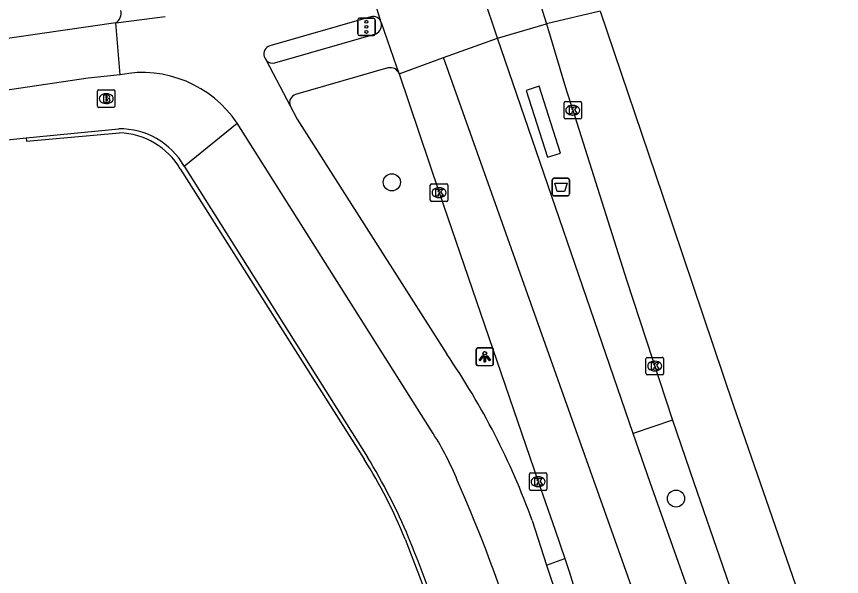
# Model space of a CAD drawing. Extents: x 161402 to 161933, y 381650 to 382313.
# Drawn here: x 161850.54 to 161897.74, y 382263.7 to 382295.75 of the extents above; entities that cross this region are included whole.
import ezdxf

# ---------------------------------------------------------------- set-up
doc = ezdxf.new("R2010")
doc.units = 0
for name, color, linetype in [('IMGEO_Afvalbak', 7, 'Continuous'), ('IMGEO_Boom', 7, 'Continuous'), ('IMGEO_Brandkraan', 7, 'Continuous'), ('IMGEO_Fietspad_gesloten', 7, 'Continuous'), ('IMGEO_Fietspad_open', 7, 'Continuous'), ('IMGEO_Kolk', 7, 'Continuous'), ('IMGEO_Lichtpunt', 7, 'Continuous'), ('IMGEO_Muur', 7, 'Continuous'), ('IMGEO_OVBaan_gesloten', 7, 'Continuous'), ('IMGEO_Rijbaan_lokaal_gesloten', 7, 'Continuous'), ('IMGEO_Rijbaan_lokaal_open', 7, 'Continuous'), ('IMGEO_Verkeerseiland_open', 7, 'Continuous'), ('IMGEO_Verkeersregelinstallatiepaal', 7, 'Continuous'), ('IMGEO_Voetpad_open', 7, 'Continuous')]:
    doc.layers.add(name, color=color, linetype=linetype)

msp = doc.modelspace()

# ---------------------------------------------------------------- linework, layer by layer
at = {"layer": 'IMGEO_Afvalbak'}
for p, q in [((161881.19, 382285.594), (161881.19, 382286.394)), ((161881.19, 382286.394), (161881.19, 382285.594)), ((161881.29, 382286.494), (161882.08, 382286.494)), ((161882.08, 382286.494), (161881.29, 382286.494)), ((161882.18, 382286.394), (161882.18, 382285.594)), ((161882.18, 382285.594), (161882.18, 382286.394)), ((161882.08, 382285.494), (161881.29, 382285.494)), ((161881.29, 382285.494), (161882.08, 382285.494))]:
    msp.add_line(p, q, dxfattribs=at)
msp.add_lwpolyline([(161881.333, 382286.208), (161882.037, 382286.208), (161881.888, 382285.738), (161881.482, 382285.738), (161881.333, 382286.208)], dxfattribs=at)
for centre, start, end in [((161881.29, 382286.394), 90, 180), ((161881.29, 382286.394), 90, 180), ((161882.08, 382286.394), 0, 90), ((161882.08, 382286.394), 360, 90), ((161881.29, 382285.594), 180, 270), ((161881.29, 382285.594), 180, 270), ((161882.08, 382285.594), 270, 0), ((161882.08, 382285.594), 270, 0)]:
    msp.add_arc(centre, 0.1, start, end, dxfattribs=at)
at = {"layer": 'IMGEO_Boom'}
for centre in [(161872.013, 382286.26), (161888.275, 382268.164)]:
    msp.add_circle(centre, 0.489, dxfattribs=at)
at = {"layer": 'IMGEO_Brandkraan'}
for p, q in [((161855.172, 382290.623), (161855.172, 382291.475)), ((161855.247, 382291.549), (161856.099, 382291.549)), ((161856.173, 382291.475), (161856.173, 382290.623)), ((161855.66, 382291.329), (161855.685, 382291.329)), ((161856.099, 382290.549), (161855.247, 382290.549)), ((161855.683, 382290.769), (161855.658, 382290.769))]:
    msp.add_line(p, q, dxfattribs=at)
for points in [[(161855.172, 382290.623), (161855.172, 382291.475)], [(161855.247, 382291.549), (161856.099, 382291.549)], [(161856.173, 382291.475), (161856.173, 382290.623)], [(161855.52, 382291.249), (161855.52, 382290.849), (161855.733, 382290.849)], [(161855.751, 382291.249), (161855.52, 382291.249)], [(161855.699, 382291.168), (161855.645, 382291.168), (161855.645, 382291.092)], [(161855.645, 382291.092), (161855.698, 382291.092)], [(161855.707, 382291.016), (161855.645, 382291.016), (161855.645, 382290.935)], [(161855.645, 382290.935), (161855.707, 382290.935)], [(161856.099, 382290.549), (161855.247, 382290.549)]]:
    msp.add_lwpolyline(points, dxfattribs=at)
for centre, radius, start, end in [((161855.249, 382291.473), 0.0765, 91.552, 178.448), ((161855.249, 382291.473), 0.0765, 91.552, 178.448), ((161856.097, 382291.473), 0.0765, 1.552, 88.448), ((161856.097, 382291.473), 0.0765, 1.552, 88.448), ((161855.7, 382291.13), 0.0379, 267.8285, 90.9355), ((161855.708, 382290.975), 0.0404, 269.8759, 90.5077), ((161855.755, 382291.104), 0.145, 59.4692, 91.5367), ((161855.78, 382291.151), 0.0922, 285.5137, 58.1501), ((161855.785, 382290.959), 0.105, 301.3115, 78.989), ((161855.249, 382290.625), 0.0765, 181.552, 268.448), ((161855.249, 382290.625), 0.0765, 181.552, 268.448), ((161855.739, 382291.1), 0.251, 268.6676, 293.5347), ((161856.097, 382290.625), 0.0765, 271.552, 358.448), ((161856.097, 382290.625), 0.0765, 271.552, 358.448)]:
    msp.add_arc(centre, radius, start, end, dxfattribs=at)
for centre, major_axis, ratio, start_param, end_param in [((161855.659, 382291.049), (-0.387, 0.002), 0.722429, 4.712389, 7.853982), ((161855.684, 382291.049), (-0.39, 0.002), 0.717154, 1.570796, 4.712389)]:
    msp.add_ellipse(centre, major_axis=major_axis, ratio=ratio, start_param=start_param, end_param=end_param, dxfattribs=at)
at = {"layer": 'IMGEO_Fietspad_gesloten'}
for points in [[(161856.212, 382295.391), (161859.053, 382295.753)], [(161870.811, 382295.72), (161865.038, 382294.074)], [(161856.476, 382292.418), (161856.212, 382295.391)], [(161864.702, 382293.456), (161864.758, 382293.351), (161864.815, 382293.243)], [(161864.815, 382293.243), (161866.197, 382290.641)], [(161866.197, 382290.641), (161866.605, 382289.876), (161875.153, 382276.433)], [(161874.384, 382271.884), (161863.163, 382289.642)], [(161880.041, 382266.913), (161880.873, 382264.356)], [(161880.873, 382264.356), (161882.494, 382259.457), (161885.56, 382250), (161893.082, 382226.796)]]:
    msp.add_lwpolyline(points, dxfattribs=at)
for centre, radius, start, end in [((161870.956, 382295.274), 0.469, 15.483, 107.9842), ((161865.18, 382293.597), 0.498, 106.5436, 196.3915), ((161857.737, 382286.014), 6.527, 33.771, 101.139), ((161840.479, 382252.615), 42.067, 19.8703, 34.4857), ((161860.062, 382262.813), 16.953, 22.201, 32.3478), ((161793.457, 382233.122), 89.869, 17.27756, 23.68225)]:
    msp.add_arc(centre, radius, start, end, dxfattribs=at)
at = {"layer": 'IMGEO_Fietspad_open'}
for points in [[(161856.212, 382295.391), (161843.29, 382293.52)], [(161856.476, 382292.418), (161854.632, 382292.21), (161846.906, 382291.074)]]:
    msp.add_lwpolyline(points, dxfattribs=at)
at = {"layer": 'IMGEO_Kolk'}
for p, q in [((161881.866, 382289.959), (161881.866, 382290.811)), ((161881.941, 382290.885), (161882.793, 382290.885)), ((161882.354, 382290.665), (161882.379, 382290.665)), ((161882.867, 382290.811), (161882.867, 382289.959)), ((161882.377, 382290.105), (161882.352, 382290.105)), ((161882.793, 382289.885), (161881.941, 382289.885)), ((161874.291, 382286.168), (161875.143, 382286.168)), ((161874.216, 382285.242), (161874.216, 382286.094)), ((161874.704, 382285.948), (161874.729, 382285.948)), ((161875.217, 382286.094), (161875.217, 382285.242)), ((161874.727, 382285.388), (161874.702, 382285.388)), ((161875.143, 382285.168), (161874.291, 382285.168)), ((161886.557, 382275.319), (161886.557, 382276.171)), ((161886.632, 382276.245), (161887.484, 382276.245)), ((161887.045, 382276.025), (161887.07, 382276.025)), ((161887.558, 382276.171), (161887.558, 382275.319)), ((161887.068, 382275.465), (161887.043, 382275.465)), ((161887.484, 382275.245), (161886.632, 382275.245)), ((161879.882, 382268.707), (161879.882, 382269.559)), ((161879.957, 382269.633), (161880.809, 382269.633)), ((161880.37, 382269.413), (161880.395, 382269.413)), ((161880.883, 382269.559), (161880.883, 382268.707)), ((161880.393, 382268.853), (161880.368, 382268.853)), ((161880.809, 382268.633), (161879.957, 382268.633))]:
    msp.add_line(p, q, dxfattribs=at)
for points in [[(161881.866, 382289.959), (161881.866, 382290.811)], [(161881.941, 382290.885), (161882.793, 382290.885)], [(161882.187, 382290.585), (161882.31, 382290.585), (161882.31, 382290.434), (161882.44, 382290.585), (161882.604, 382290.585), (161882.458, 382290.434), (161882.611, 382290.185), (161882.459, 382290.185), (161882.374, 382290.349), (161882.31, 382290.282), (161882.31, 382290.185), (161882.187, 382290.185), (161882.187, 382290.585)], [(161882.867, 382290.811), (161882.867, 382289.959)], [(161882.793, 382289.885), (161881.941, 382289.885)], [(161874.291, 382286.168), (161875.143, 382286.168)], [(161874.216, 382285.242), (161874.216, 382286.094)], [(161874.537, 382285.868), (161874.66, 382285.868), (161874.66, 382285.717), (161874.79, 382285.868), (161874.954, 382285.868), (161874.808, 382285.717), (161874.961, 382285.468), (161874.809, 382285.468), (161874.724, 382285.632), (161874.66, 382285.565), (161874.66, 382285.468), (161874.537, 382285.468), (161874.537, 382285.868)], [(161875.217, 382286.094), (161875.217, 382285.242)], [(161875.143, 382285.168), (161874.291, 382285.168)], [(161886.557, 382275.319), (161886.557, 382276.171)], [(161886.632, 382276.245), (161887.484, 382276.245)], [(161886.878, 382275.945), (161887.001, 382275.945), (161887.001, 382275.794), (161887.131, 382275.945), (161887.295, 382275.945), (161887.149, 382275.794), (161887.302, 382275.545), (161887.15, 382275.545), (161887.065, 382275.709), (161887.001, 382275.642), (161887.001, 382275.545), (161886.878, 382275.545), (161886.878, 382275.945)], [(161887.558, 382276.171), (161887.558, 382275.319)], [(161887.484, 382275.245), (161886.632, 382275.245)], [(161879.882, 382268.707), (161879.882, 382269.559)], [(161879.957, 382269.633), (161880.809, 382269.633)], [(161880.203, 382269.333), (161880.326, 382269.333), (161880.326, 382269.182), (161880.456, 382269.333), (161880.62, 382269.333), (161880.474, 382269.182), (161880.627, 382268.933), (161880.475, 382268.933), (161880.39, 382269.097), (161880.326, 382269.03), (161880.326, 382268.933), (161880.203, 382268.933), (161880.203, 382269.333)], [(161880.883, 382269.559), (161880.883, 382268.707)], [(161880.809, 382268.633), (161879.957, 382268.633)]]:
    msp.add_lwpolyline(points, dxfattribs=at)
for centre, start, end in [((161881.943, 382290.809), 91.552, 178.448), ((161881.943, 382290.809), 91.552, 178.448), ((161882.791, 382290.809), 1.552, 88.448), ((161882.791, 382290.809), 1.552, 88.448), ((161881.943, 382289.961), 181.552, 268.448), ((161881.943, 382289.961), 181.552, 268.448), ((161882.791, 382289.961), 271.552, 358.448), ((161882.791, 382289.961), 271.552, 358.448), ((161874.293, 382286.092), 91.552, 178.448), ((161874.293, 382286.092), 91.552, 178.448), ((161875.141, 382286.092), 1.552, 88.448), ((161875.141, 382286.092), 1.552, 88.448), ((161874.293, 382285.244), 181.552, 268.448), ((161874.293, 382285.244), 181.552, 268.448), ((161875.141, 382285.244), 271.552, 358.448), ((161875.141, 382285.244), 271.552, 358.448), ((161886.634, 382276.169), 91.552, 178.448), ((161886.634, 382276.169), 91.552, 178.448), ((161887.482, 382276.169), 1.552, 88.448), ((161887.482, 382276.169), 1.552, 88.448), ((161886.634, 382275.321), 181.552, 268.448), ((161886.634, 382275.321), 181.552, 268.448), ((161887.482, 382275.321), 271.552, 358.448), ((161887.482, 382275.321), 271.552, 358.448), ((161879.959, 382269.557), 91.552, 178.448), ((161879.959, 382269.557), 91.552, 178.448), ((161880.807, 382269.557), 1.552, 88.448), ((161880.807, 382269.557), 1.552, 88.448), ((161879.959, 382268.709), 181.552, 268.448), ((161879.959, 382268.709), 181.552, 268.448), ((161880.807, 382268.709), 271.552, 358.448), ((161880.807, 382268.709), 271.552, 358.448)]:
    msp.add_arc(centre, 0.0765, start, end, dxfattribs=at)
for centre, major_axis, ratio, start_param, end_param in [((161882.353, 382290.385), (-0.387, 0.002), 0.722429, 4.712389, 7.853982), ((161882.378, 382290.385), (-0.39, 0.002), 0.717154, 1.570796, 4.712389), ((161874.703, 382285.668), (-0.387, 0.002), 0.722429, 4.712389, 7.853982), ((161874.728, 382285.668), (-0.39, 0.002), 0.717154, 1.570796, 4.712389), ((161887.044, 382275.745), (-0.387, 0.002), 0.722429, 4.712389, 7.853982), ((161887.069, 382275.745), (-0.39, 0.002), 0.717154, 1.570796, 4.712389), ((161880.369, 382269.133), (-0.387, 0.002), 0.722429, 4.712389, 7.853982), ((161880.394, 382269.133), (-0.39, 0.002), 0.717154, 1.570796, 4.712389)]:
    msp.add_ellipse(centre, major_axis=major_axis, ratio=ratio, start_param=start_param, end_param=end_param, dxfattribs=at)
at = {"layer": 'IMGEO_Lichtpunt'}
for p, q in [((161877.726, 382276.769), (161876.918, 382276.769)), ((161877.726, 382276.769), (161876.918, 382276.769)), ((161877.745, 382276.781), (161876.937, 382276.781)), ((161877.745, 382276.781), (161876.937, 382276.781)), ((161876.824, 382276.674), (161876.824, 382275.867)), ((161876.824, 382276.674), (161876.824, 382275.867)), ((161876.843, 382276.686), (161876.843, 382275.879)), ((161876.843, 382276.686), (161876.843, 382275.879)), ((161877.82, 382275.867), (161877.82, 382276.674)), ((161877.82, 382275.867), (161877.82, 382276.674)), ((161877.839, 382275.879), (161877.839, 382276.686)), ((161877.839, 382275.879), (161877.839, 382276.686)), ((161876.937, 382275.785), (161877.745, 382275.785)), ((161876.937, 382275.785), (161877.745, 382275.785)), ((161876.918, 382275.773), (161877.726, 382275.773)), ((161876.918, 382275.773), (161877.726, 382275.773))]:
    msp.add_line(p, q, dxfattribs=at)
for points in [[(161877.198, 382276.338), (161877.237, 382276.31), (161877.049, 382276.048), (161877.011, 382276.075), (161877.198, 382276.338)], [(161877.217, 382276.35), (161877.256, 382276.322), (161877.068, 382276.06), (161877.03, 382276.087), (161877.217, 382276.35)], [(161877.3, 382276.29), (161877.347, 382276.29), (161877.347, 382275.968), (161877.3, 382275.968), (161877.3, 382276.29)], [(161877.319, 382276.302), (161877.366, 382276.302), (161877.366, 382275.98), (161877.319, 382275.98), (161877.319, 382276.302)], [(161877.41, 382276.31), (161877.448, 382276.337), (161877.635, 382276.075), (161877.596, 382276.047), (161877.41, 382276.31)], [(161877.429, 382276.322), (161877.467, 382276.349), (161877.654, 382276.087), (161877.615, 382276.059), (161877.429, 382276.322)]]:
    msp.add_lwpolyline(points, dxfattribs=at)
for centre in [(161877.323, 382276.472), (161877.342, 382276.484)]:
    msp.add_circle(centre, 0.0994, dxfattribs=at)
for centre, start, end in [((161876.918, 382276.674), 90, 180), ((161876.918, 382276.674), 90, 180), ((161876.937, 382276.686), 90, 180), ((161876.937, 382276.686), 90, 180), ((161877.726, 382276.674), 0, 90), ((161877.726, 382276.674), 0, 90), ((161877.745, 382276.686), 0, 90), ((161877.745, 382276.686), 0, 90), ((161876.918, 382275.867), 180, 270), ((161876.918, 382275.867), 180, 270), ((161876.937, 382275.879), 180, 270), ((161876.937, 382275.879), 180, 270), ((161877.726, 382275.867), 270, 0), ((161877.726, 382275.867), 270, 360), ((161877.745, 382275.879), 270, 0), ((161877.745, 382275.879), 270, 360)]:
    msp.add_arc(centre, 0.0946, start, end, dxfattribs=at)
at = {"layer": 'IMGEO_Muur'}
for points in [[(161851.098, 382288.812), (161856.391, 382289.323)], [(161851.098, 382288.812), (161851.111, 382288.606), (161856.431, 382289.094)], [(161860.138, 382287.179), (161870.618, 382270.541)], [(161859.909, 382287.037), (161870.428, 382270.41)], [(161872.768, 382265.848), (161873.85, 382263.053)]]:
    msp.add_lwpolyline(points, dxfattribs=at)
for centre, radius, start, end in [((161856.441, 382285.063), 4.26, 29.7769, 90.6675), ((161856.279, 382284.869), 4.228, 30.8516, 87.9456), ((161847.074, 382255.55), 27.681, 21.841, 32.4686), ((161842.15, 382253.05), 33.412, 22.6919, 31.568), ((161758.183, 382219.653), 123.774, 18.34203, 21.95995)]:
    msp.add_arc(centre, radius, start, end, dxfattribs=at)
at = {"layer": 'IMGEO_OVBaan_gesloten'}
for points in [[(161880.108, 382297.778), (161880.871, 382295.328)], [(161883.94, 382296.053), (161880.871, 382295.328)], [(161883.94, 382296.053), (161887.492, 382285.515), (161891.555, 382273.464), (161899.181, 382251.493), (161905.587, 382233.642), (161913.746, 382209.878), (161922.363, 382185.389), (161928.921, 382166.622), (161929.639, 382164.026), (161931.896, 382155.865), (161931.923, 382155.731), (161932.527, 382152.775), (161932.932, 382150.79)], [(161880.871, 382295.328), (161882.016, 382291.493), (161882.367, 382290.385), (161885.445, 382280.678), (161888.071, 382272.654)], [(161888.071, 382272.654), (161889.299, 382269.086), (161892.612, 382259.478), (161895.968, 382250), (161905.286, 382223.681), (161911.442, 382206.261), (161912.81, 382202.422)]]:
    msp.add_lwpolyline(points, dxfattribs=at)
at = {"layer": 'IMGEO_Rijbaan_lokaal_gesloten'}
for points in [[(161878.06, 382294.516), (161877.237, 382296.964)], [(161871.408, 382295.399), (161872.269, 382292.934), (161872.43, 382292.474)], [(161874.965, 382293.393), (161878.06, 382294.516)], [(161885.832, 382271.885), (161878.06, 382294.516)], [(161872.43, 382292.474), (161874.965, 382293.393)], [(161926.032, 382143.324), (161923.698, 382154.142), (161918.698, 382173.962), (161914.783, 382185.665), (161890.773, 382250.034), (161885.821, 382262.869), (161874.965, 382293.393)], [(161872.43, 382292.474), (161874.718, 382285.668), (161880.384, 382269.133), (161881.359, 382266.365), (161881.911, 382264.732)], [(161896.92, 382240.847), (161895.266, 382245.423), (161893.614, 382250), (161891.876, 382254.828), (161890.14, 382259.657), (161886.805, 382269.086), (161885.832, 382271.885)], [(161881.911, 382264.732), (161882.156, 382263.987), (161882.398, 382263.242), (161886.158, 382251.579)]]:
    msp.add_lwpolyline(points, dxfattribs=at)
msp.add_arc((161861.829, 382292.797), 9.926, 15.1986, 39.5932, dxfattribs=at)
at = {"layer": 'IMGEO_Rijbaan_lokaal_open'}
for points in [[(161878.06, 382294.516), (161880.871, 382295.328)], [(161881.66, 382287.929), (161880.44, 382291.755), (161879.696, 382291.518), (161880.917, 382287.692), (161881.66, 382287.929)], [(161888.071, 382272.654), (161885.832, 382271.885)]]:
    msp.add_lwpolyline(points, dxfattribs=at)
at = {"layer": 'IMGEO_Verkeerseiland_open'}
msp.add_lwpolyline([(161880.873, 382264.356), (161881.911, 382264.732)], dxfattribs=at)
at = {"layer": 'IMGEO_Verkeersregelinstallatiepaal'}
for p, q in [((161870.166, 382295.657), (161870.956, 382295.657)), ((161870.956, 382295.657), (161870.166, 382295.657)), ((161870.066, 382294.757), (161870.066, 382295.557)), ((161870.066, 382295.557), (161870.066, 382294.757)), ((161871.056, 382295.557), (161871.056, 382294.757)), ((161871.056, 382294.757), (161871.056, 382295.557)), ((161870.956, 382294.657), (161870.166, 382294.657)), ((161870.166, 382294.657), (161870.956, 382294.657))]:
    msp.add_line(p, q, dxfattribs=at)
for centre in [(161870.561, 382295.447), (161870.561, 382295.157), (161870.561, 382294.867)]:
    msp.add_circle(centre, 0.085, dxfattribs=at)
for centre, start, end in [((161870.166, 382295.557), 90, 180), ((161870.166, 382295.557), 90, 180), ((161870.956, 382295.557), 0, 90), ((161870.956, 382295.557), 360, 90), ((161870.166, 382294.757), 180, 270), ((161870.166, 382294.757), 180, 270), ((161870.956, 382294.757), 270, 0), ((161870.956, 382294.757), 270, 0)]:
    msp.add_arc(centre, 0.1, start, end, dxfattribs=at)
at = {"layer": 'IMGEO_Voetpad_open'}
for points in [[(161865.315, 382293.092), (161871.107, 382294.755)], [(161871.788, 382292.801), (161866.51, 382291.276)], [(161860.138, 382287.179), (161863.163, 382289.642)], [(161841.94, 382287.828), (161851.098, 382288.812)]]:
    msp.add_lwpolyline(points, dxfattribs=at)
for centre, radius, start, end in [((161855.905, 382295.927), 0.618, 299.775, 15.3), ((161870.848, 382295.268), 0.575, 296.7637, 13.1343), ((161865.188, 382293.576), 0.5, 221.7329, 284.6584), ((161871.932, 382292.29), 0.531, 20.2909, 105.7254), ((161866.642, 382290.816), 0.478, 105.9906, 201.5308)]:
    msp.add_arc(centre, radius, start, end, dxfattribs=at)

doc.saveas('drawing.dxf')
